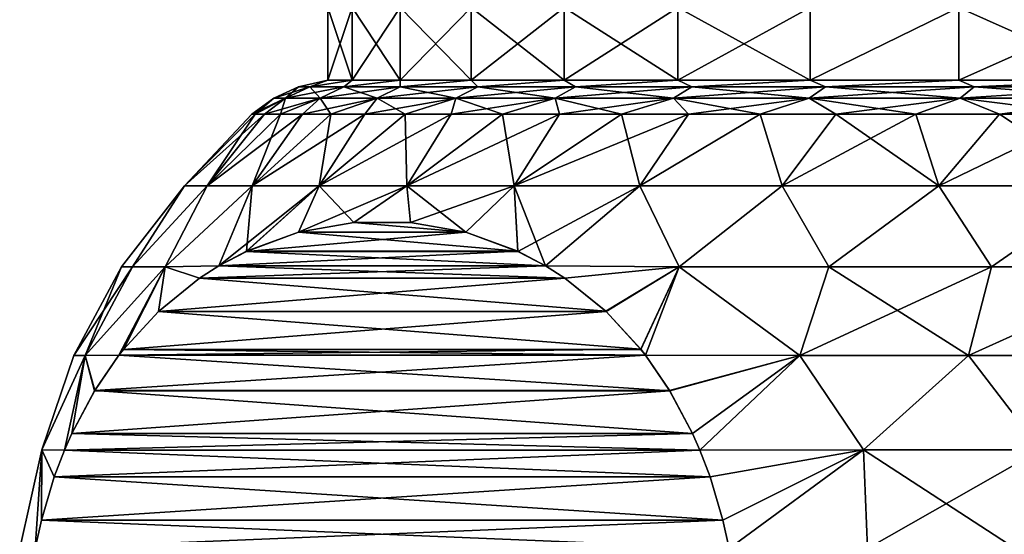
# Model space of a CAD drawing. Header units: metres. Extents: x -92 to 264, y -100 to 50.
# Tile 265 of 656: x 47.06 to 53.97, y 14.8 to 18.41. Entities that reach past the tile are written whole.
import ezdxf

# ---------------------------------------------------------------- set-up
doc = ezdxf.new("R2010")
doc.units = ezdxf.units.M
doc.layers.add('solid_21062050_01', color=7, linetype='CONTINUOUS')

msp = doc.modelspace()

# ---------------------------------------------------------------- linework, layer by layer
at = {"layer": 'solid_21062050_01'}
for points in [[(49.22654, 17.988836, 0.677809), (49.226551, 18.5, 0.677865), (49.226551, 18.5, -0.677865)], [(49.22654, 17.988836, 0.677809), (49.396442, 17.988836, 2.022737), (49.226551, 18.5, 0.677865)], [(49.22654, 17.988836, -0.677809), (49.226551, 18.5, -0.677865), (49.396431, 18.5, -2.022667)], [(49.22654, 17.988836, -0.677809), (49.22654, 17.988836, 0.677809), (49.226551, 18.5, -0.677865)], [(49.396442, 17.988836, -2.022737), (49.22654, 17.988836, -0.677809), (49.396431, 18.5, -2.022667)], [(49.396442, 17.988836, 2.022737), (49.396431, 18.5, 2.022667), (49.226551, 18.5, 0.677865)], [(49.73357, 17.988836, 3.335765), (49.73362, 18.5, 3.335841), (49.396431, 18.5, 2.022667)], [(49.396442, 17.988836, 2.022737), (49.73357, 17.988836, 3.335765), (49.396431, 18.5, 2.022667)], [(49.396442, 17.988836, -2.022737), (49.396431, 18.5, -2.022667), (49.73362, 18.5, -3.335841)], [(49.73357, 17.988836, -3.335765), (49.396442, 17.988836, -2.022737), (49.73362, 18.5, -3.335841)], [(49.73357, 17.988836, 3.335765), (50.232609, 17.988836, 4.596186), (49.73362, 18.5, 3.335841)], [(49.73357, 17.988836, -3.335765), (49.73362, 18.5, -3.335841), (50.232517, 18.5, -4.59599)], [(50.232609, 17.988836, -4.596186), (49.73357, 17.988836, -3.335765), (50.232517, 18.5, -4.59599)], [(50.232609, 17.988836, 4.596186), (50.232517, 18.5, 4.59599), (49.73362, 18.5, 3.335841)], [(50.885681, 17.988836, 5.784122), (50.88567, 18.5, 5.784099), (50.232517, 18.5, 4.59599)], [(50.232609, 17.988836, 4.596186), (50.885681, 17.988836, 5.784122), (50.232517, 18.5, 4.59599)], [(50.232609, 17.988836, -4.596186), (50.232517, 18.5, -4.59599), (50.88567, 18.5, -5.784099)], [(50.885681, 17.988836, -5.784122), (50.232609, 17.988836, -4.596186), (50.88567, 18.5, -5.784099)], [(51.682491, 17.988836, 6.88084), (51.682655, 18.5, 6.881029), (50.88567, 18.5, 5.784099)], [(50.885681, 17.988836, 5.784122), (51.682491, 17.988836, 6.88084), (50.88567, 18.5, 5.784099)], [(50.885681, 17.988836, -5.784122), (50.88567, 18.5, -5.784099), (51.682655, 18.5, -6.881029)], [(51.682491, 17.988836, -6.88084), (50.885681, 17.988836, -5.784122), (51.682655, 18.5, -6.881029)], [(51.682491, 17.988836, 6.88084), (52.610477, 17.988836, 7.869043), (51.682655, 18.5, 6.881029)], [(51.682491, 17.988836, -6.88084), (51.682655, 18.5, -6.881029), (52.610382, 18.5, -7.86892)], [(52.610477, 17.988836, -7.869043), (51.682491, 17.988836, -6.88084), (52.610382, 18.5, -7.86892)], [(52.610477, 17.988836, 7.869043), (52.610382, 18.5, 7.86892), (51.682655, 18.5, 6.881029)], [(52.610477, 17.988836, 7.869043), (53.654987, 18.5, 8.733138), (52.610382, 18.5, 7.86892)], [(52.610477, 17.988836, -7.869043), (52.610382, 18.5, -7.86892), (53.654987, 18.5, -8.733138)], [(52.610477, 17.988836, 7.869043), (53.654999, 17.988836, 8.733146), (53.654987, 18.5, 8.733138)], [(53.654999, 17.988836, -8.733146), (52.610477, 17.988836, -7.869043), (53.654987, 18.5, -8.733138)], [(54.799583, 17.988836, 9.459522), (54.799614, 18.5, 9.459537), (53.654987, 18.5, 8.733138)], [(53.654999, 17.988836, 8.733146), (54.799583, 17.988836, 9.459522), (53.654987, 18.5, 8.733138)], [(53.654999, 17.988836, -8.733146), (53.654987, 18.5, -8.733138), (54.799614, 18.5, -9.459537)], [(54.799583, 17.988836, -9.459522), (53.654999, 17.988836, -8.733146), (54.799614, 18.5, -9.459537)], [(49.020355, 17.94261), (49.22654, 17.988836, 0.677809), (49.22654, 17.988836, -0.677809)], [(49.020355, 17.94261), (49.100407, 17.94261, 1.32345), (49.22654, 17.988836, 0.677809)], [(49.100407, 17.94261, -1.32345), (49.020355, 17.94261), (49.22654, 17.988836, -0.677809)], [(49.100407, 17.94261, 1.32345), (49.396442, 17.988836, 2.022737), (49.22654, 17.988836, 0.677809)], [(49.100407, 17.94261, 1.32345), (49.339401, 17.94261, 2.627601), (49.396442, 17.988836, 2.022737)], [(49.100407, 17.94261, -1.32345), (49.22654, 17.988836, -0.677809), (49.396442, 17.988836, -2.022737)], [(49.339401, 17.94261, -2.627601), (49.100407, 17.94261, -1.32345), (49.396442, 17.988836, -2.022737)], [(49.339401, 17.94261, 2.627601), (49.73357, 17.988836, 3.335765), (49.396442, 17.988836, 2.022737)], [(49.339401, 17.94261, 2.627601), (49.733852, 17.94261, 3.893436), (49.73357, 17.988836, 3.335765)], [(49.339401, 17.94261, -2.627601), (49.396442, 17.988836, -2.022737), (49.73357, 17.988836, -3.335765)], [(49.733852, 17.94261, -3.893436), (49.339401, 17.94261, -2.627601), (49.73357, 17.988836, -3.335765)], [(49.733852, 17.94261, 3.893436), (50.232609, 17.988836, 4.596186), (49.73357, 17.988836, 3.335765)], [(49.733852, 17.94261, -3.893436), (49.73357, 17.988836, -3.335765), (50.232609, 17.988836, -4.596186)], [(49.733852, 17.94261, 3.893436), (50.278008, 17.94261, 5.102496), (50.232609, 17.988836, 4.596186)], [(50.278008, 17.94261, -5.102496), (49.733852, 17.94261, -3.893436), (50.232609, 17.988836, -4.596186)], [(50.278008, 17.94261, 5.102496), (50.885681, 17.988836, 5.784122), (50.232609, 17.988836, 4.596186)], [(50.278008, 17.94261, -5.102496), (50.232609, 17.988836, -4.596186), (50.885681, 17.988836, -5.784122)], [(50.278008, 17.94261, 5.102496), (50.963928, 17.94261, 6.23715), (50.885681, 17.988836, 5.784122)], [(50.963928, 17.94261, -6.23715), (50.278008, 17.94261, -5.102496), (50.885681, 17.988836, -5.784122)], [(50.963928, 17.94261, 6.23715), (51.682491, 17.988836, 6.88084), (50.885681, 17.988836, 5.784122)], [(50.963928, 17.94261, -6.23715), (50.885681, 17.988836, -5.784122), (51.682491, 17.988836, -6.88084)], [(50.963928, 17.94261, 6.23715), (51.781616, 17.94261, 7.280852), (51.682491, 17.988836, 6.88084)], [(51.781616, 17.94261, -7.280852), (50.963928, 17.94261, -6.23715), (51.682491, 17.988836, -6.88084)], [(51.781616, 17.94261, 7.280852), (52.610477, 17.988836, 7.869043), (51.682491, 17.988836, 6.88084)], [(51.781616, 17.94261, -7.280852), (51.682491, 17.988836, -6.88084), (52.610477, 17.988836, -7.869043)], [(51.781616, 17.94261, 7.280852), (52.719147, 17.94261, 8.218383), (52.610477, 17.988836, 7.869043)], [(52.719147, 17.94261, -8.218383), (51.781616, 17.94261, -7.280852), (52.610477, 17.988836, -7.869043)], [(52.719147, 17.94261, 8.218383), (53.654999, 17.988836, 8.733146), (52.610477, 17.988836, 7.869043)], [(52.719147, 17.94261, -8.218383), (52.610477, 17.988836, -7.869043), (53.654999, 17.988836, -8.733146)], [(52.719147, 17.94261, 8.218383), (53.762852, 17.94261, 9.036072), (53.654999, 17.988836, 8.733146)], [(53.762852, 17.94261, -9.036072), (52.719147, 17.94261, -8.218383), (53.654999, 17.988836, -8.733146)], [(53.762852, 17.94261, 9.036072), (54.799583, 17.988836, 9.459522), (53.654999, 17.988836, 8.733146)], [(53.762852, 17.94261, -9.036072), (53.654999, 17.988836, -8.733146), (54.799583, 17.988836, -9.459522)], [(53.762852, 17.94261, 9.036072), (54.897503, 17.94261, 9.721993), (54.799583, 17.988836, 9.459522)], [(54.897503, 17.94261, -9.721993), (53.762852, 17.94261, -9.036072), (54.799583, 17.988836, -9.459522)], [(48.847267, 17.861958), (49.020355, 17.94261), (49.100407, 17.94261, -1.32345)], [(48.928585, 17.861958, 1.344313), (49.020355, 17.94261), (48.847267, 17.861958)], [(48.847267, 17.861958), (49.100407, 17.94261, -1.32345), (48.928585, 17.861958, -1.344313)], [(48.928585, 17.861958, 1.344313), (49.100407, 17.94261, 1.32345), (49.020355, 17.94261)], [(49.171345, 17.861958, 2.669024), (49.100407, 17.94261, 1.32345), (48.928585, 17.861958, 1.344313)], [(48.928585, 17.861958, -1.344313), (49.100407, 17.94261, -1.32345), (49.339401, 17.94261, -2.627601)], [(48.928585, 17.861958, -1.344313), (49.339401, 17.94261, -2.627601), (49.171345, 17.861958, -2.669024)], [(49.171345, 17.861958, 2.669024), (49.339401, 17.94261, 2.627601), (49.100407, 17.94261, 1.32345)], [(49.572014, 17.861958, 3.954813), (49.339401, 17.94261, 2.627601), (49.171345, 17.861958, 2.669024)], [(49.171345, 17.861958, -2.669024), (49.339401, 17.94261, -2.627601), (49.733852, 17.94261, -3.893436)], [(49.171345, 17.861958, -2.669024), (49.733852, 17.94261, -3.893436), (49.572014, 17.861958, -3.954813)], [(49.572014, 17.861958, 3.954813), (49.733852, 17.94261, 3.893436), (49.339401, 17.94261, 2.627601)], [(50.124744, 17.861958, 5.182933), (49.733852, 17.94261, 3.893436), (49.572014, 17.861958, 3.954813)], [(49.572014, 17.861958, -3.954813), (49.733852, 17.94261, -3.893436), (50.278008, 17.94261, -5.102496)], [(49.572014, 17.861958, -3.954813), (50.278008, 17.94261, -5.102496), (50.124744, 17.861958, -5.182933)], [(50.124744, 17.861958, 5.182933), (50.278008, 17.94261, 5.102496), (49.733852, 17.94261, 3.893436)], [(50.82148, 17.861958, 6.335474), (50.278008, 17.94261, 5.102496), (50.124744, 17.861958, 5.182933)], [(50.124744, 17.861958, -5.182933), (50.278008, 17.94261, -5.102496), (50.963928, 17.94261, -6.23715)], [(50.124744, 17.861958, -5.182933), (50.963928, 17.94261, -6.23715), (50.82148, 17.861958, -6.335474)], [(50.82148, 17.861958, 6.335474), (50.963928, 17.94261, 6.23715), (50.278008, 17.94261, 5.102496)], [(51.652061, 17.861958, 7.395629), (50.963928, 17.94261, 6.23715), (50.82148, 17.861958, 6.335474)], [(50.82148, 17.861958, -6.335474), (50.963928, 17.94261, -6.23715), (51.781616, 17.94261, -7.280852)], [(50.82148, 17.861958, -6.335474), (51.781616, 17.94261, -7.280852), (51.652061, 17.861958, -7.395629)], [(51.652061, 17.861958, 7.395629), (51.781616, 17.94261, 7.280852), (50.963928, 17.94261, 6.23715)], [(52.60437, 17.861958, 8.34794), (51.781616, 17.94261, 7.280852), (51.652061, 17.861958, 7.395629)], [(51.652061, 17.861958, -7.395629), (51.781616, 17.94261, -7.280852), (52.719147, 17.94261, -8.218383)], [(51.652061, 17.861958, -7.395629), (52.719147, 17.94261, -8.218383), (52.60437, 17.861958, -8.34794)], [(52.60437, 17.861958, 8.34794), (52.719147, 17.94261, 8.218383), (51.781616, 17.94261, 7.280852)], [(53.664524, 17.861958, 9.178519), (52.719147, 17.94261, 8.218383), (52.60437, 17.861958, 8.34794)], [(52.60437, 17.861958, -8.34794), (52.719147, 17.94261, -8.218383), (53.762852, 17.94261, -9.036072)], [(52.60437, 17.861958, -8.34794), (53.762852, 17.94261, -9.036072), (53.664524, 17.861958, -9.178519)], [(53.664524, 17.861958, 9.178519), (53.762852, 17.94261, 9.036072), (52.719147, 17.94261, 8.218383)], [(54.817066, 17.861958, 9.875254), (53.762852, 17.94261, 9.036072), (53.664524, 17.861958, 9.178519)], [(53.664524, 17.861958, -9.178519), (53.762852, 17.94261, -9.036072), (54.897503, 17.94261, -9.721993)], [(53.664524, 17.861958, -9.178519), (54.897503, 17.94261, -9.721993), (54.817066, 17.861958, -9.875254)], [(54.817066, 17.861958, 9.875254), (54.897503, 17.94261, 9.721993), (53.762852, 17.94261, 9.036072)], [(48.928585, 17.861958, -1.344313), (48.715122, 17.75, -0.709983), (48.69281, 17.75, 0)], [(48.847267, 17.861958), (48.69281, 17.75, 0), (48.715122, 17.75, 0.709983)], [(48.847267, 17.861958), (48.928585, 17.861958, -1.344313), (48.69281, 17.75, 0)], [(48.928585, 17.861958, -1.344313), (48.781971, 17.75, -1.417165), (48.715122, 17.75, -0.709983)], [(48.928585, 17.861958, 1.344313), (48.715122, 17.75, 0.709983), (48.781971, 17.75, 1.417165)], [(48.928585, 17.861958, 1.344313), (48.847267, 17.861958), (48.715122, 17.75, 0.709983)], [(49.171345, 17.861958, -2.669024), (48.893093, 17.75, -2.118754), (48.781971, 17.75, -1.417165)], [(48.928585, 17.861958, -1.344313), (49.171345, 17.861958, -2.669024), (48.781971, 17.75, -1.417165)], [(48.928585, 17.861958, 1.344313), (48.781971, 17.75, 1.417165), (48.893093, 17.75, 2.118754)], [(49.171345, 17.861958, -2.669024), (49.048046, 17.75, -2.811981), (48.893093, 17.75, -2.118754)], [(49.171345, 17.861958, 2.669024), (48.893093, 17.75, 2.118754), (49.048046, 17.75, 2.811981)], [(49.171345, 17.861958, 2.669024), (48.928585, 17.861958, 1.344313), (48.893093, 17.75, 2.118754)], [(49.572014, 17.861958, -3.954813), (49.246223, 17.75, -3.494111), (49.048046, 17.75, -2.811981)], [(49.171345, 17.861958, -2.669024), (49.572014, 17.861958, -3.954813), (49.048046, 17.75, -2.811981)], [(49.171345, 17.861958, 2.669024), (49.048046, 17.75, 2.811981), (49.246223, 17.75, 3.494111)], [(49.572014, 17.861958, 3.954813), (49.171345, 17.861958, 2.669024), (49.246223, 17.75, 3.494111)], [(49.572014, 17.861958, -3.954813), (49.486839, 17.75, -4.162451), (49.246223, 17.75, -3.494111)], [(49.572014, 17.861958, 3.954813), (49.246223, 17.75, 3.494111), (49.486839, 17.75, 4.162451)], [(50.124744, 17.861958, -5.182933), (49.768948, 17.75, -4.814364), (49.486839, 17.75, -4.162451)], [(49.572014, 17.861958, -3.954813), (50.124744, 17.861958, -5.182933), (49.486839, 17.75, -4.162451)], [(49.572014, 17.861958, 3.954813), (49.486839, 17.75, 4.162451), (49.768948, 17.75, 4.814364)], [(50.124744, 17.861958, 5.182933), (49.572014, 17.861958, 3.954813), (49.768948, 17.75, 4.814364)], [(50.124744, 17.861958, -5.182933), (50.091431, 17.75, -5.447276), (49.768948, 17.75, -4.814364)], [(50.124744, 17.861958, 5.182933), (49.768948, 17.75, 4.814364), (50.091431, 17.75, 5.447276)], [(50.82148, 17.861958, -6.335474), (50.453022, 17.75, -6.058689), (50.091431, 17.75, -5.447276)], [(50.124744, 17.861958, -5.182933), (50.82148, 17.861958, -6.335474), (50.091431, 17.75, -5.447276)], [(50.124744, 17.861958, 5.182933), (50.091431, 17.75, 5.447276), (50.453022, 17.75, 6.058689)], [(50.82148, 17.861958, 6.335474), (50.124744, 17.861958, 5.182933), (50.453022, 17.75, 6.058689)], [(50.82148, 17.861958, -6.335474), (50.852287, 17.75, -6.646191), (50.453022, 17.75, -6.058689)], [(50.82148, 17.861958, 6.335474), (50.453022, 17.75, 6.058689), (50.852287, 17.75, 6.646191)], [(50.82148, 17.861958, -6.335474), (51.652061, 17.861958, -7.395629), (50.852287, 17.75, -6.646191)], [(50.82148, 17.861958, 6.335474), (50.852287, 17.75, 6.646191), (51.287655, 17.75, 7.207465)], [(51.652061, 17.861958, 7.395629), (50.82148, 17.861958, 6.335474), (51.287655, 17.75, 7.207465)], [(51.652061, 17.861958, -7.395629), (51.287655, 17.75, -7.207465), (50.852287, 17.75, -6.646191)], [(51.652061, 17.861958, -7.395629), (51.757408, 17.75, -7.740296), (51.287655, 17.75, -7.207465)], [(51.652061, 17.861958, 7.395629), (51.287655, 17.75, 7.207465), (51.757408, 17.75, 7.740296)], [(51.652061, 17.861958, -7.395629), (52.60437, 17.861958, -8.34794), (51.757408, 17.75, -7.740296)], [(51.652061, 17.861958, 7.395629), (51.757408, 17.75, 7.740296), (52.259693, 17.75, 8.242581)], [(52.60437, 17.861958, 8.34794), (51.652061, 17.861958, 7.395629), (52.259693, 17.75, 8.242581)], [(52.60437, 17.861958, -8.34794), (52.259689, 17.75, -8.242581), (51.757408, 17.75, -7.740296)], [(52.60437, 17.861958, -8.34794), (52.792526, 17.75, -8.712337), (52.259689, 17.75, -8.242581)], [(52.60437, 17.861958, 8.34794), (52.259693, 17.75, 8.242581), (52.792526, 17.75, 8.712337)], [(52.60437, 17.861958, -8.34794), (53.664524, 17.861958, -9.178519), (52.792526, 17.75, -8.712337)], [(52.60437, 17.861958, 8.34794), (52.792526, 17.75, 8.712337), (53.353802, 17.75, 9.147709)], [(53.664524, 17.861958, 9.178519), (52.60437, 17.861958, 8.34794), (53.353802, 17.75, 9.147709)], [(53.664524, 17.861958, -9.178519), (53.353802, 17.75, -9.147709), (52.792526, 17.75, -8.712337)], [(53.664524, 17.861958, -9.178519), (53.941307, 17.75, -9.546978), (53.353802, 17.75, -9.147709)], [(53.664524, 17.861958, 9.178519), (53.353802, 17.75, 9.147709), (53.941307, 17.75, 9.546978)], [(53.664524, 17.861958, -9.178519), (54.817066, 17.861958, -9.875254), (53.941307, 17.75, -9.546978)], [(53.664524, 17.861958, 9.178519), (53.941307, 17.75, 9.546978), (54.552723, 17.75, 9.908567)], [(54.817066, 17.861958, 9.875254), (53.664524, 17.861958, 9.178519), (54.552723, 17.75, 9.908567)], [(54.817066, 17.861958, -9.875254), (54.552723, 17.75, -9.908567), (53.941307, 17.75, -9.546978)], [(48.781971, 17.75, -1.417165), (48.378632, 17.248857, -2.049161), (48.219318, 17.248857, -0.686147)], [(48.69281, 17.75, 0), (48.219318, 17.248857, -0.686147), (48.219318, 17.248857, 0.686147)], [(48.715122, 17.75, -0.709983), (48.781971, 17.75, -1.417165), (48.219318, 17.248857, -0.686147)], [(48.69281, 17.75, 0), (48.715122, 17.75, -0.709983), (48.219318, 17.248857, -0.686147)], [(48.715122, 17.75, 0.709983), (48.219318, 17.248857, 0.686147), (48.378632, 17.248857, 2.049161)], [(48.715122, 17.75, 0.709983), (48.69281, 17.75, 0), (48.219318, 17.248857, 0.686147)], [(49.048046, 17.75, -2.811981), (48.695103, 17.248857, -3.384464), (48.378632, 17.248857, -2.049161)], [(48.893093, 17.75, -2.118754), (49.048046, 17.75, -2.811981), (48.378632, 17.248857, -2.049161)], [(48.781971, 17.75, -1.417165), (48.893093, 17.75, -2.118754), (48.378632, 17.248857, -2.049161)], [(48.893093, 17.75, 2.118754), (48.378632, 17.248857, 2.049161), (48.695103, 17.248857, 3.384464)], [(48.781971, 17.75, 1.417165), (48.715122, 17.75, 0.709983), (48.378632, 17.248857, 2.049161)], [(48.893093, 17.75, 2.118754), (48.781971, 17.75, 1.417165), (48.378632, 17.248857, 2.049161)], [(49.486839, 17.75, -4.162451), (49.164455, 17.248857, -4.673998), (48.695103, 17.248857, -3.384464)], [(49.246223, 17.75, -3.494111), (49.486839, 17.75, -4.162451), (48.695103, 17.248857, -3.384464)], [(49.048046, 17.75, -2.811981), (49.246223, 17.75, -3.494111), (48.695103, 17.248857, -3.384464)], [(49.246223, 17.75, 3.494111), (48.695103, 17.248857, 3.384464), (49.164455, 17.248857, 4.673998)], [(49.048046, 17.75, 2.811981), (48.893093, 17.75, 2.118754), (48.695103, 17.248857, 3.384464)], [(49.246223, 17.75, 3.494111), (49.048046, 17.75, 2.811981), (48.695103, 17.248857, 3.384464)], [(50.091431, 17.75, -5.447276), (49.780338, 17.248857, -5.900324), (49.164455, 17.248857, -4.673998)], [(49.768948, 17.75, -4.814364), (50.091431, 17.75, -5.447276), (49.164455, 17.248857, -4.673998)], [(49.486839, 17.75, -4.162451), (49.768948, 17.75, -4.814364), (49.164455, 17.248857, -4.673998)], [(49.768948, 17.75, 4.814364), (49.164455, 17.248857, 4.673998), (49.780338, 17.248857, 5.900324)], [(49.486839, 17.75, 4.162451), (49.246223, 17.75, 3.494111), (49.164455, 17.248857, 4.673998)], [(49.768948, 17.75, 4.814364), (49.486839, 17.75, 4.162451), (49.164455, 17.248857, 4.673998)], [(50.091431, 17.75, 5.447276), (49.768948, 17.75, 4.814364), (49.780338, 17.248857, 5.900324)], [(50.852287, 17.75, -6.646191), (50.534428, 17.248857, -7.046858), (49.780338, 17.248857, -5.900324)], [(50.453022, 17.75, -6.058689), (50.852287, 17.75, -6.646191), (49.780338, 17.248857, -5.900324)], [(50.091431, 17.75, -5.447276), (50.453022, 17.75, -6.058689), (49.780338, 17.248857, -5.900324)], [(50.453022, 17.75, 6.058689), (49.780338, 17.248857, 5.900324), (50.534428, 17.248857, 7.046858)], [(50.453022, 17.75, 6.058689), (50.091431, 17.75, 5.447276), (49.780338, 17.248857, 5.900324)], [(50.852287, 17.75, 6.646191), (50.453022, 17.75, 6.058689), (50.534428, 17.248857, 7.046858)], [(51.757408, 17.75, -7.740296), (51.416519, 17.248857, -8.098096), (50.534428, 17.248857, -7.046858)], [(51.287655, 17.75, -7.207465), (51.757408, 17.75, -7.740296), (50.534428, 17.248857, -7.046858)], [(50.852287, 17.75, -6.646191), (51.287655, 17.75, -7.207465), (50.534428, 17.248857, -7.046858)], [(51.287655, 17.75, 7.207465), (50.534428, 17.248857, 7.046858), (51.416519, 17.248857, 8.098096)], [(51.287655, 17.75, 7.207465), (50.852287, 17.75, 6.646191), (50.534428, 17.248857, 7.046858)], [(51.757408, 17.75, 7.740296), (51.287655, 17.75, 7.207465), (51.416519, 17.248857, 8.098096)], [(52.259689, 17.75, -8.242581), (52.414688, 17.248857, -9.039821), (51.416519, 17.248857, -8.098096)], [(51.757408, 17.75, -7.740296), (52.259689, 17.75, -8.242581), (51.416519, 17.248857, -8.098096)], [(52.259693, 17.75, 8.242581), (51.416519, 17.248857, 8.098096), (52.414688, 17.248857, 9.039821)], [(52.259693, 17.75, 8.242581), (51.757408, 17.75, 7.740296), (51.416519, 17.248857, 8.098096)], [(52.259689, 17.75, -8.242581), (52.792526, 17.75, -8.712337), (52.414688, 17.248857, -9.039821)], [(52.792526, 17.75, 8.712337), (52.259693, 17.75, 8.242581), (52.414688, 17.248857, 9.039821)], [(53.353802, 17.75, -9.147709), (53.515438, 17.248857, -9.859298), (52.414688, 17.248857, -9.039821)], [(52.792526, 17.75, -8.712337), (53.353802, 17.75, -9.147709), (52.414688, 17.248857, -9.039821)], [(52.792526, 17.75, 8.712337), (52.414688, 17.248857, 9.039821), (53.515438, 17.248857, 9.859298)], [(53.353802, 17.75, 9.147709), (52.792526, 17.75, 8.712337), (53.515438, 17.248857, 9.859298)], [(53.353802, 17.75, -9.147709), (53.941307, 17.75, -9.546978), (53.515438, 17.248857, -9.859298)], [(53.941307, 17.75, 9.546978), (53.353802, 17.75, 9.147709), (53.515438, 17.248857, 9.859298)], [(54.552723, 17.75, -9.908567), (54.70388, 17.248857, -10.545444), (53.515438, 17.248857, -9.859298)], [(53.941307, 17.75, -9.546978), (54.552723, 17.75, -9.908567), (53.515438, 17.248857, -9.859298)], [(53.941307, 17.75, 9.546978), (53.515438, 17.248857, 9.859298), (54.70388, 17.248857, 10.545444)], [(54.552723, 17.75, 9.908567), (53.941307, 17.75, 9.546978), (54.70388, 17.248857, 10.545444)], [(48.219318, 17.248857, 0.686147), (47.779198, 16.68045, -0.00002), (47.855576, 16.68045, 1.364178)], [(48.219318, 17.248857, -0.686147), (47.855579, 16.68045, -1.364219), (47.779198, 16.68045, -0.00002)], [(48.219318, 17.248857, 0.686147), (48.219318, 17.248857, -0.686147), (47.779198, 16.68045, -0.00002)], [(48.378632, 17.248857, 2.049161), (47.855576, 16.68045, 1.364178), (48.083759, 16.68045, 2.711325)], [(48.378632, 17.248857, 2.049161), (48.219318, 17.248857, 0.686147), (47.855576, 16.68045, 1.364178)], [(48.378632, 17.248857, -2.049161), (48.083771, 16.68045, -2.711364), (47.855579, 16.68045, -1.364219)], [(48.219318, 17.248857, -0.686147), (48.378632, 17.248857, -2.049161), (47.855579, 16.68045, -1.364219)], [(48.695103, 17.248857, 3.384464), (48.083759, 16.68045, 2.711325), (48.460503, 16.685888, 4.013005)], [(48.695103, 17.248857, 3.384464), (48.378632, 17.248857, 2.049161), (48.083759, 16.68045, 2.711325)], [(48.695103, 17.248857, -3.384464), (48.460495, 16.685883, -4.012989), (48.083771, 16.68045, -2.711364)], [(48.378632, 17.248857, -2.049161), (48.695103, 17.248857, -3.384464), (48.083771, 16.68045, -2.711364)], [(49.164455, 17.248857, -4.673998), (48.6548, 16.788221, -4.349539), (48.460495, 16.685883, -4.012989)], [(48.695103, 17.248857, -3.384464), (49.164455, 17.248857, -4.673998), (48.460495, 16.685883, -4.012989)], [(48.695103, 17.248857, 3.384464), (48.460503, 16.685888, 4.013005), (48.655437, 16.788517, 4.350639)], [(49.164455, 17.248857, -4.673998), (49.01963, 16.921772, -4.981441), (48.6548, 16.788221, -4.349539)], [(49.164455, 17.248857, 4.673998), (48.655437, 16.788517, 4.350639), (49.02002, 16.921877, 4.982114)], [(49.164455, 17.248857, 4.673998), (48.695103, 17.248857, 3.384464), (48.655437, 16.788517, 4.350639)], [(49.780338, 17.248857, -5.900324), (49.408833, 16.991198, -5.655561), (49.01963, 16.921772, -4.981441)], [(49.164455, 17.248857, -4.673998), (49.780338, 17.248857, -5.900324), (49.01963, 16.921772, -4.981441)], [(49.164455, 17.248857, 4.673998), (49.02002, 16.921877, 4.982114), (49.408867, 16.991199, 5.655618)], [(49.780338, 17.248857, 5.900324), (49.164455, 17.248857, 4.673998), (49.408867, 16.991199, 5.655618)], [(49.780338, 17.248857, -5.900324), (49.806686, 16.991186, -6.344661), (49.408833, 16.991198, -5.655561)], [(49.780338, 17.248857, 5.900324), (49.408867, 16.991199, 5.655618), (49.806091, 16.991238, 6.343632)], [(49.780338, 17.248857, 5.900324), (49.806091, 16.991238, 6.343632), (50.194862, 16.922012, 7.017004)], [(50.534428, 17.248857, 7.046858), (49.780338, 17.248857, 5.900324), (50.194862, 16.922012, 7.017004)], [(49.780338, 17.248857, -5.900324), (50.534428, 17.248857, -7.046858), (49.806686, 16.991186, -6.344661)], [(50.534428, 17.248857, -7.046858), (50.195866, 16.921741, -7.018739), (49.806686, 16.991186, -6.344661)], [(50.534428, 17.248857, 7.046858), (50.194862, 16.922012, 7.017004), (50.559475, 16.788742, 7.648531)], [(50.534428, 17.248857, -7.046858), (50.560783, 16.788128, -7.650795), (50.195866, 16.921741, -7.018739)], [(50.534428, 17.248857, 7.046858), (50.559475, 16.788742, 7.648531), (50.754887, 16.68589, 7.986993)], [(51.416519, 17.248857, 8.098096), (50.534428, 17.248857, 7.046858), (50.754887, 16.68589, 7.986993)], [(50.534428, 17.248857, -7.046858), (51.416519, 17.248857, -8.098096), (50.560783, 16.788128, -7.650795)], [(51.416519, 17.248857, -8.098096), (50.754929, 16.685863, -7.987066), (50.560783, 16.788128, -7.650795)], [(51.416519, 17.248857, 8.098096), (50.754887, 16.68589, 7.986993), (51.692181, 16.68045, 8.962597)], [(51.416519, 17.248857, -8.098096), (51.692127, 16.68045, -8.96255), (50.754929, 16.685863, -7.987066)], [(52.414688, 17.248857, 9.039821), (51.416519, 17.248857, 8.098096), (51.692181, 16.68045, 8.962597)], [(51.416519, 17.248857, -8.098096), (52.414688, 17.248857, -9.039821), (51.692127, 16.68045, -8.96255)], [(52.414688, 17.248857, -9.039821), (52.742741, 16.68045, -9.83261), (51.692127, 16.68045, -8.96255)], [(52.414688, 17.248857, 9.039821), (51.692181, 16.68045, 8.962597), (52.742775, 16.68045, 9.832635)], [(53.515438, 17.248857, 9.859298), (52.414688, 17.248857, 9.039821), (52.742775, 16.68045, 9.832635)], [(52.414688, 17.248857, -9.039821), (53.515438, 17.248857, -9.859298), (52.742741, 16.68045, -9.83261)], [(53.515438, 17.248857, -9.859298), (53.883774, 16.68045, -10.580162), (52.742741, 16.68045, -9.83261)], [(53.515438, 17.248857, 9.859298), (52.742775, 16.68045, 9.832635), (53.883789, 16.68045, 10.58017)], [(54.70388, 17.248857, 10.545444), (53.515438, 17.248857, 9.859298), (53.883789, 16.68045, 10.58017)], [(53.515438, 17.248857, -9.859298), (54.70388, 17.248857, -10.545444), (53.883774, 16.68045, -10.580162)], [(54.70388, 17.248857, -10.545444), (55.101013, 16.68045, -11.19589), (53.883774, 16.68045, -10.580162)], [(54.70388, 17.248857, 10.545444), (53.883789, 16.68045, 10.58017), (55.101002, 16.68045, 11.195886)], [(50.195866, 16.921741, -7.018739), (49.01963, 16.921772, -4.981441), (49.408833, 16.991198, -5.655561)], [(49.02002, 16.921877, 4.982114), (50.194862, 16.922012, 7.017004), (49.408867, 16.991199, 5.655618)], [(50.195866, 16.921741, -7.018739), (49.408833, 16.991198, -5.655561), (49.806686, 16.991186, -6.344661)], [(49.408867, 16.991199, 5.655618), (50.194862, 16.922012, 7.017004), (49.806091, 16.991238, 6.343632)], [(50.195866, 16.921741, -7.018739), (48.6548, 16.788221, -4.349539), (49.01963, 16.921772, -4.981441)], [(50.560783, 16.788128, -7.650795), (48.6548, 16.788221, -4.349539), (50.195866, 16.921741, -7.018739)], [(48.655437, 16.788517, 4.350639), (50.559475, 16.788742, 7.648531), (49.02002, 16.921877, 4.982114)], [(49.02002, 16.921877, 4.982114), (50.559475, 16.788742, 7.648531), (50.194862, 16.922012, 7.017004)], [(50.754929, 16.685863, -7.987066), (48.460495, 16.685883, -4.012989), (48.6548, 16.788221, -4.349539)], [(48.460503, 16.685888, 4.013005), (50.754887, 16.68589, 7.986993), (50.559475, 16.788742, 7.648531)], [(48.460503, 16.685888, 4.013005), (50.559475, 16.788742, 7.648531), (48.655437, 16.788517, 4.350639)], [(50.754929, 16.685863, -7.987066), (48.6548, 16.788221, -4.349539), (50.560783, 16.788128, -7.650795)], [(47.443394, 16.058477, 0.000031), (47.779198, 16.68045, -0.00002), (47.855579, 16.68045, -1.364219)], [(47.522964, 16.058477, 1.411364), (47.779198, 16.68045, -0.00002), (47.443394, 16.058477, 0.000031)], [(47.443394, 16.058477, 0.000031), (47.855579, 16.68045, -1.364219), (47.522957, 16.058477, -1.411301)], [(47.522957, 16.058477, -1.411301), (47.855579, 16.68045, -1.364219), (48.083771, 16.68045, -2.711364)], [(47.522957, 16.058477, -1.411301), (48.083771, 16.68045, -2.711364), (47.75972, 16.059265, -2.799211)], [(47.522964, 16.058477, 1.411364), (48.083759, 16.68045, 2.711325), (47.855576, 16.68045, 1.364178)], [(47.759724, 16.059273, 2.799218), (48.083759, 16.68045, 2.711325), (47.522964, 16.058477, 1.411364)], [(47.522964, 16.058477, 1.411364), (47.855576, 16.68045, 1.364178), (47.779198, 16.68045, -0.00002)], [(47.791897, 16.100187, -2.854944), (47.75972, 16.059265, -2.799211), (48.083771, 16.68045, -2.711364)], [(47.792255, 16.100637, 2.855567), (48.083759, 16.68045, 2.711325), (47.759724, 16.059273, 2.799218)], [(48.037079, 16.366722, -3.279615), (47.791897, 16.100187, -2.854944), (48.083771, 16.68045, -2.711364)], [(48.037605, 16.367218, 3.280527), (48.083759, 16.68045, 2.711325), (47.792255, 16.100637, 2.855567)], [(48.325375, 16.599669, -3.778956), (48.037079, 16.366722, -3.279615), (48.083771, 16.68045, -2.711364)], [(48.037605, 16.367218, 3.280527), (48.326015, 16.600109, 3.780067), (48.083759, 16.68045, 2.711325)], [(48.326015, 16.600109, 3.780067), (48.460503, 16.685888, 4.013005), (48.083759, 16.68045, 2.711325)], [(48.325375, 16.599669, -3.778956), (48.083771, 16.68045, -2.711364), (48.460495, 16.685883, -4.012989)], [(50.890228, 16.599525, -8.221414), (48.325375, 16.599669, -3.778956), (48.460495, 16.685883, -4.012989)], [(48.326015, 16.600109, 3.780067), (50.888866, 16.600456, 8.21905), (50.754887, 16.68589, 7.986993)], [(48.326015, 16.600109, 3.780067), (50.754887, 16.68589, 7.986993), (48.460503, 16.685888, 4.013005)], [(50.890228, 16.599525, -8.221414), (48.460495, 16.685883, -4.012989), (50.754929, 16.685863, -7.987066)], [(51.692181, 16.68045, 8.962597), (50.754887, 16.68589, 7.986993), (50.888866, 16.600456, 8.21905)], [(50.890228, 16.599525, -8.221414), (50.754929, 16.685863, -7.987066), (51.692127, 16.68045, -8.96255)], [(51.692181, 16.68045, 8.962597), (50.888866, 16.600456, 8.21905), (51.177273, 16.367701, 8.718589)], [(51.178509, 16.366537, -8.720728), (50.890228, 16.599525, -8.221414), (51.692127, 16.68045, -8.96255)], [(51.692181, 16.68045, 8.962597), (51.177273, 16.367701, 8.718589), (51.422688, 16.101196, 9.14366)], [(51.178509, 16.366537, -8.720728), (51.692127, 16.68045, -8.96255), (51.423843, 16.099745, -9.145663)], [(51.692181, 16.68045, 8.962597), (51.422688, 16.101196, 9.14366), (51.455658, 16.059288, 9.200764)], [(51.423843, 16.099745, -9.145663), (51.692127, 16.68045, -8.96255), (51.455692, 16.059238, -9.200825)], [(51.692181, 16.68045, 8.962597), (51.455658, 16.059288, 9.200764), (52.539352, 16.058477, 10.099857)], [(51.455692, 16.059238, -9.200825), (51.692127, 16.68045, -8.96255), (52.539459, 16.058477, -10.099936)], [(52.539459, 16.058477, -10.099936), (51.692127, 16.68045, -8.96255), (52.742741, 16.68045, -9.83261)], [(52.742775, 16.68045, 9.832635), (51.692181, 16.68045, 8.962597), (52.539352, 16.058477, 10.099857)], [(52.742775, 16.68045, 9.832635), (52.539352, 16.058477, 10.099857), (53.722054, 16.058477, 10.874546)], [(52.539459, 16.058477, -10.099936), (52.742741, 16.68045, -9.83261), (53.883774, 16.68045, -10.580162)], [(52.539459, 16.058477, -10.099936), (53.883774, 16.68045, -10.580162), (53.722115, 16.058477, -10.874583)], [(53.883789, 16.68045, 10.58017), (52.742775, 16.68045, 9.832635), (53.722054, 16.058477, 10.874546)], [(55.101002, 16.68045, 11.195886), (53.722054, 16.058477, 10.874546), (54.984344, 16.058477, 11.511367)], [(55.101002, 16.68045, 11.195886), (53.883789, 16.68045, 10.58017), (53.722054, 16.058477, 10.874546)], [(53.722115, 16.058477, -10.874583), (53.883774, 16.68045, -10.580162), (55.101013, 16.68045, -11.19589)], [(53.722115, 16.058477, -10.874583), (55.101013, 16.68045, -11.19589), (54.984356, 16.058477, -11.511374)], [(50.890228, 16.599525, -8.221414), (48.037079, 16.366722, -3.279615), (48.325375, 16.599669, -3.778956)], [(51.178509, 16.366537, -8.720728), (48.037079, 16.366722, -3.279615), (50.890228, 16.599525, -8.221414)], [(48.037605, 16.367218, 3.280527), (51.177273, 16.367701, 8.718589), (48.326015, 16.600109, 3.780067)], [(48.326015, 16.600109, 3.780067), (51.177273, 16.367701, 8.718589), (50.888866, 16.600456, 8.21905)], [(51.178509, 16.366537, -8.720728), (47.791897, 16.100187, -2.854944), (48.037079, 16.366722, -3.279615)], [(51.178509, 16.366537, -8.720728), (51.423843, 16.099745, -9.145663), (47.791897, 16.100187, -2.854944)], [(48.037605, 16.367218, 3.280527), (47.792255, 16.100637, 2.855567), (51.422688, 16.101196, 9.14366)], [(48.037605, 16.367218, 3.280527), (51.422688, 16.101196, 9.14366), (51.177273, 16.367701, 8.718589)], [(47.759724, 16.059273, 2.799218), (51.455658, 16.059288, 9.200764), (51.422688, 16.101196, 9.14366)], [(47.792255, 16.100637, 2.855567), (47.759724, 16.059273, 2.799218), (51.422688, 16.101196, 9.14366)], [(47.522957, 16.058477, -1.411301), (47.378464, 15.394851, -2.13886), (47.218834, 15.395366, -0.718579)], [(47.443394, 16.058477, 0.000031), (47.218834, 15.395366, -0.718579), (47.218834, 15.395366, 0.718589)], [(47.443394, 16.058477, 0.000031), (47.522957, 16.058477, -1.411301), (47.218834, 15.395366, -0.718579)], [(47.522964, 16.058477, 1.411364), (47.218834, 15.395366, 0.718589), (47.378464, 15.394849, 2.138858)], [(47.522964, 16.058477, 1.411364), (47.443394, 16.058477, 0.000031), (47.218834, 15.395366, 0.718589)], [(47.522957, 16.058477, -1.411301), (47.429333, 15.510616, -2.226966), (47.378464, 15.394851, -2.13886)], [(47.522964, 16.058477, 1.411364), (47.378464, 15.394849, 2.138858), (47.429474, 15.510923, 2.227213)], [(47.522957, 16.058477, -1.411301), (47.589733, 15.811022, -2.50479), (47.429333, 15.510616, -2.226966)], [(47.589962, 15.811393, 2.505181), (47.522964, 16.058477, 1.411364), (47.429474, 15.510923, 2.227213)], [(47.522957, 16.058477, -1.411301), (47.75972, 16.059265, -2.799211), (47.589733, 15.811022, -2.50479)], [(47.589962, 15.811393, 2.505181), (47.759724, 16.059273, 2.799218), (47.522964, 16.058477, 1.411364)], [(51.625954, 15.810535, -9.495724), (47.589733, 15.811022, -2.50479), (47.75972, 16.059265, -2.799211)], [(47.589962, 15.811393, 2.505181), (51.625111, 15.811914, 9.494267), (51.455658, 16.059288, 9.200764)], [(47.589962, 15.811393, 2.505181), (51.455658, 16.059288, 9.200764), (47.759724, 16.059273, 2.799218)], [(51.455692, 16.059238, -9.200825), (47.75972, 16.059265, -2.799211), (47.791897, 16.100187, -2.854944)], [(51.625954, 15.810535, -9.495724), (47.75972, 16.059265, -2.799211), (51.455692, 16.059238, -9.200825)], [(51.423843, 16.099745, -9.145663), (51.455692, 16.059238, -9.200825), (47.791897, 16.100187, -2.854944)], [(52.539352, 16.058477, 10.099857), (51.455658, 16.059288, 9.200764), (51.625111, 15.811914, 9.494267)], [(51.625954, 15.810535, -9.495724), (51.455692, 16.059238, -9.200825), (52.539459, 16.058477, -10.099936)], [(52.539352, 16.058477, 10.099857), (51.625111, 15.811914, 9.494267), (51.785751, 15.511277, 9.772505)], [(51.625954, 15.810535, -9.495724), (52.539459, 16.058477, -10.099936), (51.786263, 15.510169, -9.773393)], [(52.539352, 16.058477, 10.099857), (51.785751, 15.511277, 9.772505), (51.836926, 15.394852, 9.861141)], [(52.539459, 16.058477, -10.099936), (51.836933, 15.39483, -9.861155), (51.786263, 15.510169, -9.773393)], [(52.539352, 16.058477, 10.099857), (51.836926, 15.394852, 9.861141), (52.986061, 15.395366, 10.708838)], [(52.539459, 16.058477, -10.099936), (52.986088, 15.395366, -10.708856), (51.836933, 15.39483, -9.861155)], [(53.722054, 16.058477, 10.874546), (52.539352, 16.058477, 10.099857), (52.986061, 15.395366, 10.708838)], [(52.539459, 16.058477, -10.099936), (53.722115, 16.058477, -10.874583), (52.986088, 15.395366, -10.708856)], [(53.722054, 16.058477, 10.874546), (52.986061, 15.395366, 10.708838), (54.229515, 15.395366, 11.426988)], [(53.722115, 16.058477, -10.874583), (54.229538, 15.395366, -11.427), (52.986088, 15.395366, -10.708856)], [(54.984344, 16.058477, 11.511367), (53.722054, 16.058477, 10.874546), (54.229515, 15.395366, 11.426988)], [(53.722115, 16.058477, -10.874583), (54.984356, 16.058477, -11.511374), (54.229538, 15.395366, -11.427)], [(51.625954, 15.810535, -9.495724), (47.429333, 15.510616, -2.226966), (47.589733, 15.811022, -2.50479)], [(51.625954, 15.810535, -9.495724), (51.786263, 15.510169, -9.773393), (47.429333, 15.510616, -2.226966)], [(47.589962, 15.811393, 2.505181), (47.429474, 15.510923, 2.227213), (51.785751, 15.511277, 9.772505)], [(47.589962, 15.811393, 2.505181), (51.785751, 15.511277, 9.772505), (51.625111, 15.811914, 9.494267)], [(47.378464, 15.394849, 2.138858), (51.836926, 15.394852, 9.861141), (51.785751, 15.511277, 9.772505)], [(47.429474, 15.510923, 2.227213), (47.378464, 15.394849, 2.138858), (51.785751, 15.511277, 9.772505)], [(51.836933, 15.39483, -9.861155), (47.378464, 15.394851, -2.13886), (47.429333, 15.510616, -2.226966)], [(51.786263, 15.510169, -9.773393), (51.836933, 15.39483, -9.861155), (47.429333, 15.510616, -2.226966)], [(47.218834, 15.395366, -0.718579), (47.173141, 14.703964, -1.783232), (47.063675, 14.704368, -0.597992)], [(47.218834, 15.395366, -0.718579), (47.063675, 14.704368, -0.597992), (47.063675, 14.704368, 0.597989)], [(47.218834, 15.395366, 0.718589), (47.063675, 14.704368, 0.597989), (47.173141, 14.703962, 1.783231)], [(47.218834, 15.395366, 0.718589), (47.218834, 15.395366, -0.718579), (47.063675, 14.704368, 0.597989)], [(47.218834, 15.395366, -0.718579), (47.216583, 14.902976, -1.858475), (47.173141, 14.703964, -1.783232)], [(47.218834, 15.395366, 0.718589), (47.173141, 14.703962, 1.783231), (47.216637, 14.903192, 1.858568)], [(47.218834, 15.395366, -0.718579), (47.306595, 15.20668, -2.014379), (47.216583, 14.902976, -1.858475)], [(47.306686, 15.206945, 2.014538), (47.218834, 15.395366, 0.718589), (47.216637, 14.903192, 1.858568)], [(47.218834, 15.395366, -0.718579), (47.378464, 15.394851, -2.13886), (47.306595, 15.20668, -2.014379)], [(47.306686, 15.206945, 2.014538), (47.378464, 15.394849, 2.138858), (47.218834, 15.395366, 0.718589)], [(51.908936, 15.206284, -9.985863), (47.306595, 15.20668, -2.014379), (47.378464, 15.394851, -2.13886)], [(47.306686, 15.206945, 2.014538), (51.9086, 15.207244, 9.985282), (51.836926, 15.394852, 9.861141)], [(47.306686, 15.206945, 2.014538), (51.836926, 15.394852, 9.861141), (47.378464, 15.394849, 2.138858)], [(51.908936, 15.206284, -9.985863), (47.378464, 15.394851, -2.13886), (51.836933, 15.39483, -9.861155)], [(52.986061, 15.395366, 10.708838), (51.836926, 15.394852, 9.861141), (51.9086, 15.207244, 9.985282)], [(51.908936, 15.206284, -9.985863), (51.836933, 15.39483, -9.861155), (52.986088, 15.395366, -10.708856)], [(52.986061, 15.395366, 10.708838), (51.9086, 15.207244, 9.985282), (51.998699, 14.903409, 10.14134)], [(51.908936, 15.206284, -9.985863), (52.986088, 15.395366, -10.708856), (51.998875, 14.902696, -10.141644)], [(52.986061, 15.395366, 10.708838), (51.998699, 14.903409, 10.14134), (52.042244, 14.703979, 10.216763)], [(52.986088, 15.395366, -10.708856), (52.042252, 14.703945, -10.216776), (51.998875, 14.902696, -10.141644)], [(52.986061, 15.395366, 10.708838), (52.042244, 14.703979, 10.216763), (53.013958, 14.704368, 10.904187)], [(52.986088, 15.395366, -10.708856), (53.013962, 14.704368, -10.904189), (52.042252, 14.703945, -10.216776)], [(52.986061, 15.395366, 10.708838), (53.013958, 14.704368, 10.904187), (54.049706, 14.704368, 11.502176)], [(54.229515, 15.395366, 11.426988), (52.986061, 15.395366, 10.708838), (54.049706, 14.704368, 11.502176)], [(52.986088, 15.395366, -10.708856), (54.229538, 15.395366, -11.427), (53.013962, 14.704368, -10.904189)], [(54.229538, 15.395366, -11.427), (54.049709, 14.704368, -11.502179), (53.013962, 14.704368, -10.904189)], [(51.908936, 15.206284, -9.985863), (47.216583, 14.902976, -1.858475), (47.306595, 15.20668, -2.014379)], [(51.908936, 15.206284, -9.985863), (51.998875, 14.902696, -10.141644), (47.216583, 14.902976, -1.858475)], [(47.306686, 15.206945, 2.014538), (47.216637, 14.903192, 1.858568), (51.998699, 14.903409, 10.14134)], [(47.306686, 15.206945, 2.014538), (51.998699, 14.903409, 10.14134), (51.9086, 15.207244, 9.985282)], [(47.173141, 14.703962, 1.783231), (52.042244, 14.703979, 10.216763), (51.998699, 14.903409, 10.14134)], [(47.216637, 14.903192, 1.858568), (47.173141, 14.703962, 1.783231), (51.998699, 14.903409, 10.14134)], [(52.042252, 14.703945, -10.216776), (47.173141, 14.703964, -1.783232), (47.216583, 14.902976, -1.858475)], [(51.998875, 14.902696, -10.141644), (52.042252, 14.703945, -10.216776), (47.216583, 14.902976, -1.858475)]]:
    msp.add_3dface(points, dxfattribs=at)

doc.saveas('drawing.dxf')
